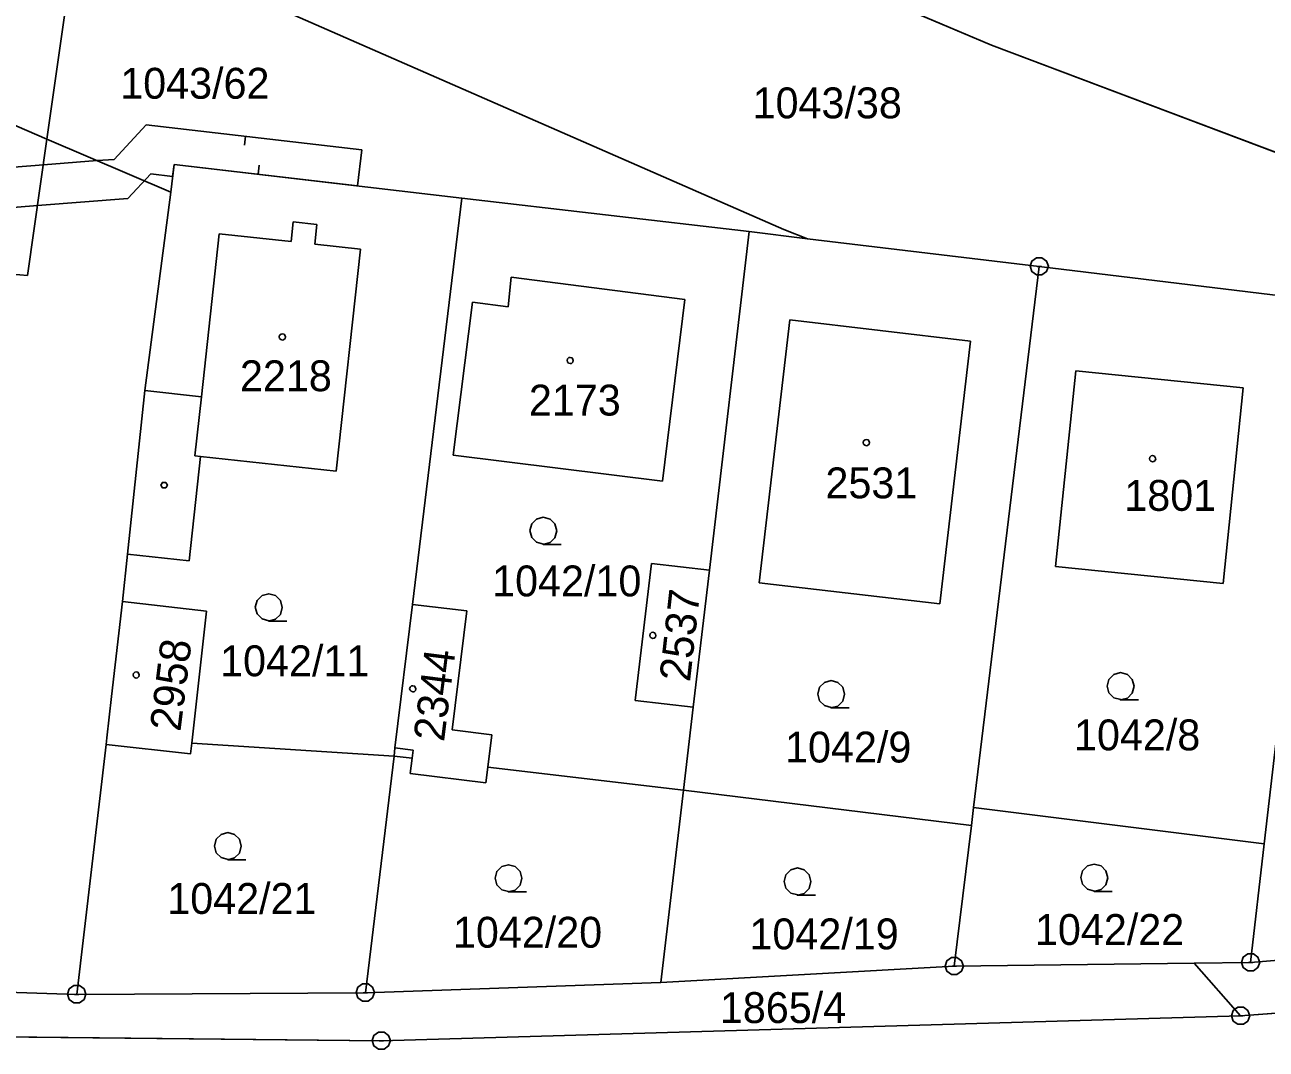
# Model space of a CAD drawing. Extents: x -777309 to -774195, y -1144706 to -1143600.
# Drawn here: x -775321.1 to -775252.8, y -1144461.7 to -1144405.3 of the extents above; entities that cross this region are included whole.
import ezdxf

# ---------------------------------------------------------------- set-up
doc = ezdxf.new("R2010")
doc.units = 0
for name, color, linetype in [('1', 7, 'Continuous'), ('11', 7, 'Continuous'), ('12', 7, 'Continuous'), ('13', 7, 'Continuous'), ('2', 7, 'Continuous'), ('3', 7, 'Continuous'), ('4', 7, 'Continuous'), ('5', 7, 'Continuous'), ('8', 7, 'Continuous')]:
    doc.layers.add(name, color=color, linetype=linetype)

msp = doc.modelspace()

# ---------------------------------------------------------------- linework, layer by layer
at = {"layer": '1'}
for p, q in [((-775318.18, -1144399.56), (-775279.31, -1144416.58)), ((-775279.4, -1144401.54), (-775267.88, -1144406.43)), ((-775267.88, -1144406.43), (-775218.3, -1144425.13)), ((-775319.89, -1144411.6), (-775324.84, -1144409.48)), ((-775320.96, -1144419.12), (-775319.89, -1144411.6)), ((-775313.07, -1144414.53), (-775319.89, -1144411.6)), ((-775312.89, -1144413), (-775313.07, -1144414.53)), ((-775297.04, -1144414.85), (-775312.89, -1144413)), ((-775313.07, -1144414.53), (-775314.51, -1144425.45)), ((-775299.76, -1144437.23), (-775297.04, -1144414.85)), ((-775281.22, -1144416.7), (-775297.04, -1144414.85)), ((-775306.45, -1144417.25), (-775306.33, -1144416.16)), ((-775306.33, -1144416.16), (-775305.03, -1144416.3)), ((-775305.03, -1144416.3), (-775305.15, -1144417.39)), ((-775346.87, -1144416.71), (-775320.96, -1144419.12)), ((-775311.39, -1144425.8), (-775310.4, -1144416.82)), ((-775310.4, -1144416.82), (-775306.45, -1144417.25)), ((-775281.22, -1144416.7), (-775283.41, -1144435.35)), ((-775278.01, -1144417.09), (-775281.22, -1144416.7)), ((-775278.01, -1144417.09), (-775279.31, -1144416.58)), ((-775265.25, -1144418.62), (-775278.01, -1144417.09)), ((-775305.15, -1144417.39), (-775302.62, -1144417.67)), ((-775302.62, -1144417.67), (-775303.96, -1144429.9)), ((-775268.87, -1144448.42), (-775265.25, -1144418.62)), ((-775249.4, -1144420.55), (-775265.25, -1144418.62)), ((-775294.33, -1144419.21), (-775294.49, -1144420.84)), ((-775284.76, -1144420.44), (-775294.33, -1144419.21)), ((-775286, -1144430.45), (-775284.76, -1144420.44)), ((-775296.46, -1144420.59), (-775297.53, -1144429.02)), ((-775294.49, -1144420.84), (-775296.46, -1144420.59)), ((-775278.99, -1144421.56), (-775280.68, -1144436.04)), ((-775269.03, -1144422.73), (-775278.99, -1144421.56)), ((-775270.72, -1144437.21), (-775269.03, -1144422.73)), ((-775263.24, -1144424.37), (-775264.35, -1144435.14)), ((-775254.02, -1144425.31), (-775263.24, -1144424.37)), ((-775255.13, -1144436.09), (-775254.02, -1144425.31)), ((-775314.51, -1144425.45), (-775315.45, -1144434.46)), ((-775314.51, -1144425.45), (-775311.39, -1144425.8)), ((-775311.44, -1144429.08), (-775312.07, -1144434.83)), ((-775303.96, -1144429.9), (-775311.44, -1144429.08)), ((-775297.53, -1144429.02), (-775286, -1144430.45)), ((-775315.45, -1144434.46), (-775315.74, -1144437.08)), ((-775312.07, -1144434.83), (-775315.45, -1144434.46)), ((-775286.61, -1144434.98), (-775287.5, -1144442.52)), ((-775283.41, -1144435.35), (-775286.61, -1144434.98)), ((-775284.3, -1144442.9), (-775283.41, -1144435.35)), ((-775264.35, -1144435.14), (-775255.13, -1144436.09)), ((-775280.68, -1144436.04), (-775270.72, -1144437.21)), ((-775315.74, -1144437.08), (-775311.1, -1144437.6)), ((-775311.1, -1144437.6), (-775311.92, -1144444.88)), ((-775299.76, -1144437.23), (-775300.73, -1144445.14)), ((-775296.78, -1144437.59), (-775299.76, -1144437.23)), ((-775297.58, -1144444.14), (-775296.78, -1144437.59)), ((-775252.86, -1144450.42), (-775251.58, -1144439.37)), ((-775287.5, -1144442.52), (-775284.3, -1144442.9)), ((-775284.3, -1144442.9), (-775284.84, -1144447.47)), ((-775295.4, -1144444.41), (-775297.58, -1144444.14)), ((-775295.62, -1144446.2), (-775295.4, -1144444.41)), ((-775318.25, -1144458.71), (-775316.63, -1144444.94)), ((-775311.92, -1144444.88), (-775300.78, -1144445.59)), ((-775300.78, -1144445.59), (-775302.36, -1144458.62)), ((-775300.73, -1144445.14), (-775300.78, -1144445.59)), ((-775300.78, -1144445.59), (-775299.79, -1144445.71)), ((-775299.79, -1144445.71), (-775299.89, -1144446.55)), ((-775295.72, -1144447.06), (-775295.62, -1144446.2)), ((-775295.62, -1144446.2), (-775284.84, -1144447.47)), ((-775299.89, -1144446.55), (-775295.72, -1144447.06)), ((-775284.84, -1144447.47), (-775286.08, -1144458.05)), ((-775284.84, -1144447.47), (-775268.99, -1144449.41)), ((-775268.99, -1144449.41), (-775268.87, -1144448.42)), ((-775268.87, -1144448.42), (-775252.86, -1144450.42)), ((-775268.99, -1144449.41), (-775269.93, -1144457.16)), ((-775253.61, -1144456.96), (-775252.86, -1144450.42)), ((-775170.99, -1144453.66), (-775254.16, -1144459.9)), ((-775233.32, -1144455.26), (-775253.61, -1144456.96)), ((-775286.08, -1144458.05), (-775269.93, -1144457.16)), ((-775269.93, -1144457.16), (-775256.72, -1144457)), ((-775256.72, -1144457), (-775253.61, -1144456.96)), ((-775254.16, -1144459.9), (-775256.72, -1144457)), ((-775348.99, -1144457.75), (-775318.25, -1144458.71)), ((-775302.36, -1144458.62), (-775286.08, -1144458.05)), ((-775318.25, -1144458.71), (-775302.36, -1144458.62)), ((-775254.16, -1144459.9), (-775301.48, -1144461.27)), ((-775301.48, -1144461.27), (-775337.71, -1144460.89))]:
    msp.add_line(p, q, dxfattribs=at)
for points in [[(-775316.63, -1144444.94), (-775316.59, -1144444.58), (-775316.33, -1144442.31), (-775315.74, -1144437.08)], [(-775311.92, -1144444.88), (-775311.98, -1144445.46), (-775316.63, -1144444.94)]]:
    msp.add_lwpolyline(points, dxfattribs=at)
at = {"layer": '11'}
for points in [[(-775321.4, -1144398.15), (-775321.01, -1144390.75), (-775320.33, -1144384.17), (-775317.45, -1144385.39), (-775316.17, -1144373.03), (-775314.3, -1144354.96), (-775314.72, -1144354.91), (-775314.7, -1144354.73), (-775301.43, -1144356.1), (-775301.45, -1144356.31), (-775301.87, -1144356.27), (-775303.77, -1144374.17), (-775305.49, -1144390.47), (-775279.4, -1144401.54), (-775267.88, -1144406.43), (-775249.17, -1144413.49)], [(-775666.42, -1144398.43), (-775626.91, -1144413.11), (-775574.03, -1144428.55), (-775529.11, -1144439.07), (-775474.88, -1144449.28), (-775426.17, -1144455.72), (-775417.93, -1144456.81), (-775377.95, -1144459.1), (-775351.35, -1144460.68), (-775341.64, -1144460.83), (-775337.71, -1144460.89), (-775301.48, -1144461.27), (-775254.16, -1144459.9), (-775170.99, -1144453.66), (-775164.13, -1144452.88)], [(-775238.37, -1144422.47), (-775249.4, -1144420.55), (-775250.19, -1144426.95), (-775251.58, -1144439.37), (-775252.86, -1144450.42), (-775253.61, -1144456.96), (-775233.32, -1144455.26), (-775232.29, -1144446.43), (-775230.97, -1144435.19), (-775230.27, -1144429.21)]]:
    msp.add_lwpolyline(points, dxfattribs=at)
at = {"layer": '12'}
for p, q in [((-775306.45, -1144417.25), (-775306.33, -1144416.16)), ((-775306.33, -1144416.16), (-775305.03, -1144416.3)), ((-775305.03, -1144416.3), (-775305.15, -1144417.39)), ((-775311.39, -1144425.8), (-775310.4, -1144416.82)), ((-775310.4, -1144416.82), (-775306.45, -1144417.25)), ((-775305.15, -1144417.39), (-775302.62, -1144417.67)), ((-775302.62, -1144417.67), (-775303.96, -1144429.9)), ((-775294.33, -1144419.21), (-775294.49, -1144420.84)), ((-775284.76, -1144420.44), (-775294.33, -1144419.21)), ((-775286, -1144430.45), (-775284.76, -1144420.44)), ((-775296.46, -1144420.59), (-775297.53, -1144429.02)), ((-775294.49, -1144420.84), (-775296.46, -1144420.59)), ((-775278.99, -1144421.56), (-775280.68, -1144436.04)), ((-775269.03, -1144422.73), (-775278.99, -1144421.56)), ((-775270.72, -1144437.21), (-775269.03, -1144422.73)), ((-775263.24, -1144424.37), (-775264.35, -1144435.14)), ((-775254.02, -1144425.31), (-775263.24, -1144424.37)), ((-775255.13, -1144436.09), (-775254.02, -1144425.31)), ((-775311.39, -1144425.8), (-775311.75, -1144429.05)), ((-775311.75, -1144429.05), (-775311.44, -1144429.08)), ((-775303.96, -1144429.9), (-775311.44, -1144429.08)), ((-775297.53, -1144429.02), (-775286, -1144430.45)), ((-775286.61, -1144434.98), (-775287.5, -1144442.52)), ((-775283.41, -1144435.35), (-775286.61, -1144434.98)), ((-775284.3, -1144442.9), (-775283.41, -1144435.35)), ((-775264.35, -1144435.14), (-775255.13, -1144436.09)), ((-775280.68, -1144436.04), (-775270.72, -1144437.21)), ((-775315.74, -1144437.08), (-775311.1, -1144437.6)), ((-775311.1, -1144437.6), (-775311.92, -1144444.88)), ((-775299.76, -1144437.23), (-775300.73, -1144445.14)), ((-775296.78, -1144437.59), (-775299.76, -1144437.23)), ((-775297.58, -1144444.14), (-775296.78, -1144437.59)), ((-775287.5, -1144442.52), (-775284.3, -1144442.9)), ((-775295.4, -1144444.41), (-775297.58, -1144444.14)), ((-775295.62, -1144446.2), (-775295.4, -1144444.41)), ((-775299.73, -1144445.26), (-775300.73, -1144445.14)), ((-775299.79, -1144445.71), (-775299.89, -1144446.55)), ((-775299.79, -1144445.71), (-775299.73, -1144445.26)), ((-775295.72, -1144447.06), (-775295.62, -1144446.2)), ((-775299.89, -1144446.55), (-775295.72, -1144447.06))]:
    msp.add_line(p, q, dxfattribs=at)
for points in [[(-775316.63, -1144444.94), (-775316.59, -1144444.58), (-775316.33, -1144442.31), (-775315.74, -1144437.08)], [(-775311.92, -1144444.88), (-775311.98, -1144445.46), (-775316.63, -1144444.94)]]:
    msp.add_lwpolyline(points, dxfattribs=at)
at = {"layer": '13'}
for p, q in [((-775316.2, -1144412.72), (-775314.42, -1144410.81)), ((-775314.42, -1144410.81), (-775302.56, -1144412.19)), ((-775308.957, -1144411.446), (-775309.015, -1144411.942)), ((-775302.56, -1144412.19), (-775302.8, -1144414.18)), ((-775320.09, -1144413.03), (-775317.12, -1144412.79)), ((-775317.12, -1144412.79), (-775316.2, -1144412.72)), ((-775312.89, -1144413), (-775312.97, -1144413.66)), ((-775302.8, -1144414.18), (-775312.89, -1144413)), ((-775345.99, -1144415.07), (-775320.09, -1144413.03)), ((-775314.17, -1144413.52), (-775315.43, -1144414.87)), ((-775312.97, -1144413.66), (-775314.17, -1144413.52)), ((-775308.263, -1144413.541), (-775308.205, -1144413.045)), ((-775315.43, -1144414.87), (-775320.41, -1144415.26)), ((-775320.41, -1144415.26), (-775343.19, -1144417.05))]:
    msp.add_line(p, q, dxfattribs=at)
at = {"layer": '3'}
for points in [[(-775292.55, -1144433.91), (-775292.93, -1144433.81), (-775293.2, -1144433.54), (-775293.3, -1144433.17), (-775293.2, -1144432.8), (-775292.93, -1144432.53), (-775292.56, -1144432.43), (-775292.19, -1144432.53), (-775291.92, -1144432.8), (-775291.82, -1144433.18), (-775291.92, -1144433.56), (-775292.19, -1144433.83), (-775292.57, -1144433.93), (-775291.57, -1144433.93)], [(-775307.67, -1144438.13), (-775308.05, -1144438.03), (-775308.32, -1144437.76), (-775308.42, -1144437.39), (-775308.32, -1144437.02), (-775308.05, -1144436.75), (-775307.68, -1144436.65), (-775307.31, -1144436.75), (-775307.04, -1144437.02), (-775306.94, -1144437.4), (-775307.04, -1144437.78), (-775307.31, -1144438.05), (-775307.69, -1144438.15), (-775306.69, -1144438.15)], [(-775260.76, -1144442.47), (-775261.14, -1144442.37), (-775261.41, -1144442.1), (-775261.51, -1144441.73), (-775261.41, -1144441.36), (-775261.14, -1144441.09), (-775260.77, -1144440.99), (-775260.4, -1144441.09), (-775260.13, -1144441.36), (-775260.03, -1144441.74), (-775260.13, -1144442.12), (-775260.4, -1144442.39), (-775260.78, -1144442.49), (-775259.78, -1144442.49)], [(-775276.7, -1144442.91), (-775277.08, -1144442.81), (-775277.35, -1144442.54), (-775277.45, -1144442.17), (-775277.35, -1144441.8), (-775277.08, -1144441.53), (-775276.71, -1144441.43), (-775276.34, -1144441.53), (-775276.07, -1144441.8), (-775275.97, -1144442.18), (-775276.07, -1144442.56), (-775276.34, -1144442.83), (-775276.72, -1144442.93), (-775275.72, -1144442.93)], [(-775309.92, -1144451.28), (-775310.3, -1144451.18), (-775310.57, -1144450.91), (-775310.67, -1144450.54), (-775310.57, -1144450.17), (-775310.3, -1144449.9), (-775309.93, -1144449.8), (-775309.56, -1144449.9), (-775309.29, -1144450.17), (-775309.19, -1144450.55), (-775309.29, -1144450.93), (-775309.56, -1144451.2), (-775309.94, -1144451.3), (-775308.94, -1144451.3)], [(-775294.47, -1144453.05), (-775294.85, -1144452.95), (-775295.12, -1144452.68), (-775295.22, -1144452.31), (-775295.12, -1144451.94), (-775294.85, -1144451.67), (-775294.48, -1144451.57), (-775294.11, -1144451.67), (-775293.84, -1144451.94), (-775293.74, -1144452.32), (-775293.84, -1144452.7), (-775294.11, -1144452.97), (-775294.49, -1144453.07), (-775293.49, -1144453.07)], [(-775278.55, -1144453.23), (-775278.93, -1144453.13), (-775279.2, -1144452.86), (-775279.3, -1144452.49), (-775279.2, -1144452.12), (-775278.93, -1144451.85), (-775278.56, -1144451.75), (-775278.19, -1144451.85), (-775277.92, -1144452.12), (-775277.82, -1144452.5), (-775277.92, -1144452.88), (-775278.19, -1144453.15), (-775278.57, -1144453.25), (-775277.57, -1144453.25)], [(-775262.21, -1144453.02), (-775262.59, -1144452.92), (-775262.86, -1144452.65), (-775262.96, -1144452.28), (-775262.86, -1144451.91), (-775262.59, -1144451.64), (-775262.22, -1144451.54), (-775261.85, -1144451.64), (-775261.58, -1144451.91), (-775261.48, -1144452.29), (-775261.58, -1144452.67), (-775261.85, -1144452.94), (-775262.23, -1144453.04), (-775261.23, -1144453.04)]]:
    msp.add_lwpolyline(points, dxfattribs=at)
at = {"layer": '4'}
for p, q in [((-775319.89, -1144411.6), (-775318.18, -1144399.56)), ((-775311.39, -1144425.8), (-775311.75, -1144429.05)), ((-775311.75, -1144429.05), (-775311.44, -1144429.08)), ((-775299.73, -1144445.26), (-775300.73, -1144445.14)), ((-775299.79, -1144445.71), (-775299.73, -1144445.26))]:
    msp.add_line(p, q, dxfattribs=at)
at = {"layer": '5'}
for points in [[(-775306.93, -1144422.33), (-775306.83, -1144422.35), (-775306.78, -1144422.44), (-775306.76, -1144422.5), (-775306.78, -1144422.59), (-775306.86, -1144422.66), (-775306.93, -1144422.67), (-775307.02, -1144422.64), (-775307.08, -1144422.58), (-775307.1, -1144422.5), (-775307.08, -1144422.41), (-775307, -1144422.34)], [(-775291.08, -1144423.63), (-775290.98, -1144423.65), (-775290.93, -1144423.74), (-775290.91, -1144423.8), (-775290.93, -1144423.89), (-775291.01, -1144423.96), (-775291.08, -1144423.97), (-775291.17, -1144423.94), (-775291.23, -1144423.88), (-775291.25, -1144423.8), (-775291.23, -1144423.71), (-775291.15, -1144423.64)], [(-775274.77, -1144428.15), (-775274.67, -1144428.17), (-775274.62, -1144428.26), (-775274.6, -1144428.32), (-775274.62, -1144428.41), (-775274.7, -1144428.48), (-775274.77, -1144428.49), (-775274.86, -1144428.46), (-775274.92, -1144428.4), (-775274.94, -1144428.32), (-775274.92, -1144428.23), (-775274.84, -1144428.16)], [(-775259.01, -1144429.04), (-775258.91, -1144429.06), (-775258.86, -1144429.15), (-775258.84, -1144429.21), (-775258.86, -1144429.3), (-775258.94, -1144429.37), (-775259.01, -1144429.38), (-775259.1, -1144429.35), (-775259.16, -1144429.29), (-775259.18, -1144429.21), (-775259.16, -1144429.12), (-775259.08, -1144429.05)], [(-775313.35, -1144430.51), (-775313.26, -1144430.66), (-775313.35, -1144430.81), (-775313.53, -1144430.81), (-775313.62, -1144430.66), (-775313.53, -1144430.51)], [(-775286.53, -1144438.77), (-775286.43, -1144438.79), (-775286.38, -1144438.88), (-775286.36, -1144438.94), (-775286.38, -1144439.03), (-775286.46, -1144439.1), (-775286.53, -1144439.11), (-775286.62, -1144439.08), (-775286.68, -1144439.02), (-775286.7, -1144438.94), (-775286.68, -1144438.85), (-775286.6, -1144438.78)], [(-775314.98, -1144440.95), (-775314.88, -1144440.97), (-775314.83, -1144441.06), (-775314.81, -1144441.12), (-775314.83, -1144441.21), (-775314.91, -1144441.28), (-775314.98, -1144441.29), (-775315.07, -1144441.26), (-775315.13, -1144441.2), (-775315.15, -1144441.12), (-775315.13, -1144441.03), (-775315.05, -1144440.96)], [(-775299.75, -1144441.71), (-775299.65, -1144441.73), (-775299.6, -1144441.82), (-775299.58, -1144441.88), (-775299.6, -1144441.97), (-775299.68, -1144442.04), (-775299.75, -1144442.05), (-775299.84, -1144442.02), (-775299.9, -1144441.96), (-775299.92, -1144441.88), (-775299.9, -1144441.79), (-775299.82, -1144441.72)]]:
    msp.add_lwpolyline(points, close=True, dxfattribs=at)
at = {"layer": '8'}
for p, q in [((-775265.37, -1144418.62), (-775265.13, -1144418.62)), ((-775270.05, -1144457.16), (-775269.81, -1144457.16)), ((-775253.73, -1144456.96), (-775253.49, -1144456.96)), ((-775318.37, -1144458.71), (-775318.13, -1144458.71)), ((-775302.48, -1144458.62), (-775302.24, -1144458.62)), ((-775254.28, -1144459.9), (-775254.04, -1144459.9)), ((-775301.6, -1144461.27), (-775301.36, -1144461.27))]:
    msp.add_line(p, q, dxfattribs=at)
for points in [[(-775265.1, -1144418.14), (-775264.85, -1144418.32), (-775264.75, -1144418.61), (-775264.85, -1144418.9), (-775265.1, -1144419.08), (-775265.41, -1144419.08), (-775265.66, -1144418.9), (-775265.76, -1144418.61), (-775265.66, -1144418.32), (-775265.41, -1144418.14)], [(-775269.78, -1144456.68), (-775269.53, -1144456.86), (-775269.43, -1144457.15), (-775269.53, -1144457.44), (-775269.78, -1144457.62), (-775270.09, -1144457.62), (-775270.34, -1144457.44), (-775270.44, -1144457.15), (-775270.34, -1144456.86), (-775270.09, -1144456.68)], [(-775253.46, -1144456.48), (-775253.21, -1144456.66), (-775253.11, -1144456.95), (-775253.21, -1144457.24), (-775253.46, -1144457.42), (-775253.77, -1144457.42), (-775254.02, -1144457.24), (-775254.12, -1144456.95), (-775254.02, -1144456.66), (-775253.77, -1144456.48)], [(-775318.1, -1144458.23), (-775317.85, -1144458.41), (-775317.75, -1144458.7), (-775317.85, -1144458.99), (-775318.1, -1144459.17), (-775318.41, -1144459.17), (-775318.66, -1144458.99), (-775318.76, -1144458.7), (-775318.66, -1144458.41), (-775318.41, -1144458.23)], [(-775302.21, -1144458.14), (-775301.96, -1144458.32), (-775301.86, -1144458.61), (-775301.96, -1144458.9), (-775302.21, -1144459.08), (-775302.52, -1144459.08), (-775302.77, -1144458.9), (-775302.87, -1144458.61), (-775302.77, -1144458.32), (-775302.52, -1144458.14)], [(-775254.01, -1144459.42), (-775253.76, -1144459.6), (-775253.66, -1144459.89), (-775253.76, -1144460.18), (-775254.01, -1144460.36), (-775254.32, -1144460.36), (-775254.57, -1144460.18), (-775254.67, -1144459.89), (-775254.57, -1144459.6), (-775254.32, -1144459.42)], [(-775301.33, -1144460.79), (-775301.08, -1144460.97), (-775300.98, -1144461.26), (-775301.08, -1144461.55), (-775301.33, -1144461.73), (-775301.64, -1144461.73), (-775301.89, -1144461.55), (-775301.99, -1144461.26), (-775301.89, -1144460.97), (-775301.64, -1144460.79)]]:
    msp.add_lwpolyline(points, close=True, dxfattribs=at)

# ---------------------------------------------------------------- texts
at = {"layer": '2'}
for s, p in [('1043/62', (-775315.857, -1144409.38)), ('1043/38', (-775281.035, -1144410.46)), ('2218', (-775309.263, -1144425.49)), ('2173', (-775293.353, -1144426.83)), ('2531', (-775277.023, -1144431.39)), ('1801', (-775260.567, -1144432.08)), ('1042/10', (-775295.377, -1144436.79)), ('1042/11', (-775310.357, -1144441.19)), ('1042/8', (-775263.337, -1144445.27)), ('1042/9', (-775279.247, -1144445.94)), ('1042/21', (-775313.267, -1144454.28)), ('1042/20', (-775297.537, -1144456.14)), ('1042/19', (-775281.207, -1144456.23)), ('1042/22', (-775265.487, -1144455.99)), ('1865/4', (-775282.837, -1144460.29))]:
    msp.add_text(s, height=1.7, dxfattribs=at).set_placement(p)
for s, rotation, p in [('2537', 83.59454, (-775284.484, -1144441.534)), ('2958', 82.90699, (-775312.544, -1144444.273)), ('2344', 82.7924, (-775298.03, -1144444.834))]:
    msp.add_text(s, height=1.7, rotation=rotation, dxfattribs=at).set_placement(p)

doc.saveas('drawing.dxf')
